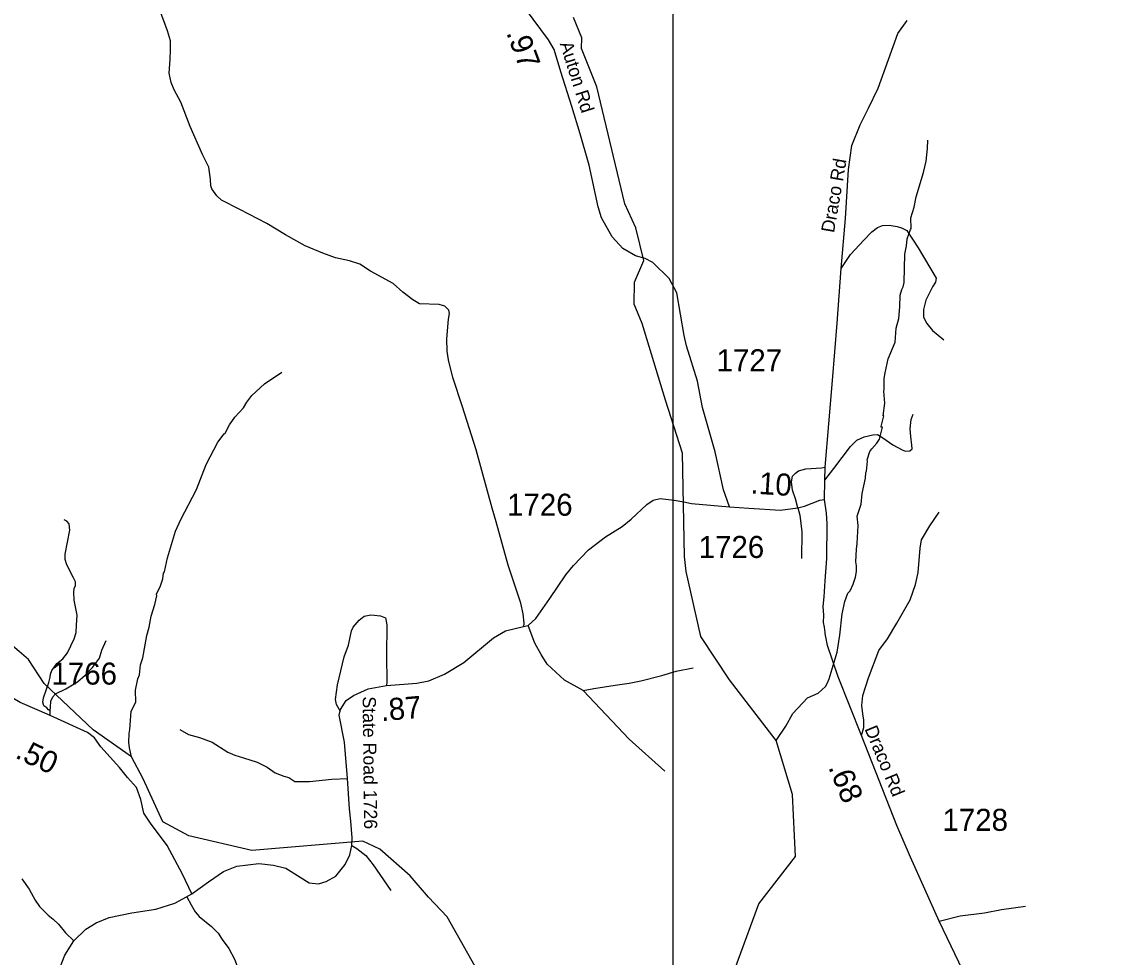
# Model space of a CAD drawing. Extents: x 1159738 to 1321356, y 736314 to 882035.
# Drawn here: x 1285565 to 1291773, y 797519 to 802823 of the extents above; entities that cross this region are included whole.
import ezdxf

# ---------------------------------------------------------------- set-up
doc = ezdxf.new("R2010")
doc.units = 0
for name, color, linetype in [('Exist Hydrographic Creek Single Shore', 7, 'Continuous'), ('Exist Hydrographic Misc Water Feature', 7, 'Continuous'), ('Exist Road Non-System Type 51', 7, 'Continuous'), ('Exist Road Secondary Mileage Hundredths English Label', 7, 'Continuous'), ('Exist Road Secondary Type 20 Attributed', 7, 'Continuous'), ('Exist Road Secondary Type 51 Attributed', 7, 'Continuous'), ('Exist Road Secondary Type 51 Label', 7, 'Continuous'), ('Exist Road Secondary Type 51 Number Label', 7, 'Continuous'), ('Map Preparation Inset Cut Line', 7, 'Continuous')]:
    doc.layers.add(name, color=color, linetype=linetype)

msp = doc.modelspace()

# ---------------------------------------------------------------- linework, layer by layer
at = {"layer": 'Exist Hydrographic Creek Single Shore'}
for points in [[(1289313.5, 800377), (1289216.3, 800677.3), (1289085.2, 801113.3), (1289038.3, 801222.6), (1289041.3, 801347.2), (1289094.3, 801470.9), (1289048.2, 801655.7), (1288985.3, 801791.5), (1288826.3, 802454.5), (1288740.2, 802672.9), (1288741.3, 802731.9), (1288694.2, 802847.8)], [(1289324.1, 799790.6), (1289313.5, 800377)], [(1287701.3, 796368.1), (1287833.3, 796326.1), (1287987.3, 796145.7), (1288331.3, 796227.4), (1288615.3, 796231.6), (1289133.3, 796602), (1289334.3, 796663.6), (1289394.4, 796711.6), (1289439.3, 796835.5), (1289394.4, 797053), (1289415.3, 797226.6), (1289576.3, 797357.9), (1289746.3, 797820.6), (1289953.3, 798089), (1289937.3, 798440.6), (1289844.1, 798748.1), (1289579.4, 799091.6), (1289417.3, 799337.3), (1289334.3, 799706.6), (1289324.1, 799790.6)], [(1287701.3, 796368.1), (1287720.3, 796459.7), (1287976.3, 796704), (1288023.3, 796919.7), (1288101.3, 797052.7), (1288148.3, 797235.6), (1288153.3, 797435.8), (1287977.2, 797747.9), (1287871.3, 797858.3), (1287768.8, 797979.7), (1287596, 798131.7), (1287500, 798177.2), (1286869.2, 798124.6), (1286512.3, 798207.3), (1286364.3, 798285.8), (1286253.3, 798530.9), (1286186.5, 798654.7), (1285969.8, 798808.2), (1285691.2, 799070.7), (1285603.3, 799207.1), (1285309.2, 799455.9), (1285167.4, 799649.6)]]:
    msp.add_lwpolyline(points, dxfattribs=at)
at = {"layer": 'Exist Hydrographic Misc Water Feature'}
for points in [[(1289844.1, 798748.1), (1289898.8, 798829.9), (1289938.9, 798900.6), (1290021.7, 798990), (1290082.5, 799016.1), (1290123.7, 799054.9), (1290136.3, 799074.4), (1290145.1, 799098.2), (1290189.7, 799248.8), (1290206.6, 799344.3), (1290218.6, 799465.4), (1290234.5, 799535.4), (1290251.9, 799582.9), (1290264.3, 799596.5), (1290281.4, 799634), (1290294.6, 799673.6), (1290299.7, 799705.4), (1290300.6, 799737.4), (1290297.3, 799761.5), (1290299.6, 799833.4), (1290304.5, 799865.3), (1290309, 799966.6), (1290304.5, 800020.5), (1290327.3, 800088.6), (1290333.2, 800148.4), (1290351.9, 800235.9), (1290352.8, 800267.8), (1290357.1, 800275.7), (1290362.7, 800331.6), (1290361, 800339.6), (1290376.5, 800387.1), (1290386.9, 800402.8), (1290415.9, 800433.9), (1290430.6, 800457.4), (1290446.8, 800524.7), (1290440.7, 800525.1), (1290440.8, 800529.1), (1290455.2, 800588.7), (1290450.7, 800588.8), (1290460.8, 800660.5), (1290454.9, 800728.7), (1290457.1, 800736.6), (1290457.1, 800800.7), (1290462.1, 800832.5), (1290480.5, 800912), (1290519.4, 801006.7), (1290525.8, 801086.6), (1290539.6, 801141.1), (1290545.8, 801207), (1290547.6, 801273.9), (1290556.6, 801305.6), (1290565, 801321.3), (1290569.8, 801345.2), (1290574.6, 801505.1), (1290584.1, 801552.8), (1290587.4, 801592.7), (1290605.9, 801645.2), (1290611.1, 801651.9), (1290609, 801712), (1290626.8, 801771.5), (1290638.6, 801831.1), (1290680.9, 801969.8), (1290694.8, 802033.4), (1290703, 802105.2), (1290704.4, 802153.1)], [(1286186.5, 798654.7), (1286175.2, 798706.7), (1286172.2, 798738.8), (1286173.7, 798786.7), (1286178.4, 798810.6), (1286185.6, 798914.3), (1286211.1, 798965.6), (1286209.2, 799033.6), (1286223.1, 799097.2), (1286231.8, 799120.9), (1286237.6, 799176.8), (1286250.8, 799216.4), (1286274.7, 799343.6), (1286288.1, 799391.2), (1286299.4, 799452.3), (1286320, 799518.2), (1286331.5, 799568.6), (1286329.9, 799577.9), (1286351.3, 799625.3), (1286364.5, 799664.9), (1286369.5, 799696.7), (1286373.7, 799704.6), (1286392.2, 799784), (1286436.8, 799934.6), (1286466.8, 800001.7), (1286556, 800171), (1286610.5, 800313.3), (1286676.3, 800439.2), (1286712.1, 800487.8), (1286717.9, 800489.9), (1286743.3, 800538.1), (1286772.7, 800581.5), (1286822.3, 800634.7), (1286841.3, 800666), (1286870.5, 800705.2), (1286942.6, 800770.9), (1287040.6, 800835.8)]]:
    msp.add_lwpolyline(points, dxfattribs=at)
at = {"layer": 'Exist Road Non-System Type 51'}
for points in [[(1288413.5, 799392), (1288414.8, 799413.3), (1288408.8, 799466), (1288395.6, 799525.9), (1288323.7, 799742.9), (1288256.7, 799988.5), (1288232.5, 800065.6), (1288142.3, 800396.7), (1288065.7, 800640.2), (1288011.1, 800807.2), (1287986.5, 800905.8), (1287978.3, 800956.4), (1287975.5, 801024.8), (1287986.5, 801137), (1287990.9, 801169.1), (1287986.8, 801188.3), (1287964.9, 801211.5), (1287933.5, 801221.1), (1287821.3, 801223.8), (1287783.1, 801247.1), (1287727, 801290.9), (1287671, 801338.8), (1287543.8, 801408.6), (1287482.3, 801449.6), (1287423.5, 801467.4), (1287344.2, 801485.2), (1287272.8, 801512), (1287171.6, 801553.1), (1287060.9, 801614.6), (1286955.6, 801678.9), (1286802.5, 801759.7), (1286697.2, 801813), (1286671.2, 801837.6), (1286642.5, 801876), (1286637, 801893.7), (1286635.7, 801929.3), (1286626.1, 801999.1), (1286589.2, 802071.6), (1286520.9, 802230.8), (1286467.6, 802367.6), (1286429.3, 802438.8), (1286411.6, 802479.8), (1286400.6, 802531.8), (1286407.5, 802609.8), (1286408.9, 802666.2), (1286408.9, 802715.5), (1286391.1, 802771.6), (1286346, 802896.1)], [(1290213.3, 801424.1), (1290265.9, 801504.6), (1290342, 801585.1), (1290387.3, 801633.4), (1290419.5, 801656.8), (1290447.3, 801668.5), (1290485.3, 801670), (1290530.6, 801662.7), (1290555.5, 801655.3), (1290586.2, 801640.7), (1290650.5, 801541.2), (1290751.4, 801370), (1290748.5, 801348), (1290731, 801320.2), (1290692.9, 801244.1), (1290679.8, 801192.9), (1290681.2, 801149), (1290698.8, 801112.4), (1290731, 801072.9), (1290796.3, 801019.4)], [(1290121.2, 800224.4), (1290172.4, 800290.2), (1290266, 800414.6), (1290302.5, 800451.2), (1290343.5, 800470.2), (1290393.2, 800481.9), (1290419.5, 800483.4), (1290448.8, 800464.4), (1290507.2, 800424.8), (1290558.4, 800395.6), (1290578.9, 800388.3), (1290602.3, 800389.7), (1290615.5, 800401.4), (1290614, 800421.9), (1290608.1, 800471.7), (1290605.2, 800515.6), (1290609.6, 800568.3), (1290621.3, 800599)], [(1289967.8, 800066.8), (1289954.1, 800119), (1289937.4, 800166.5), (1289931, 800214.1), (1289937.4, 800246.2), (1289954.1, 800264.2), (1289972.1, 800277), (1290011.9, 800288.6), (1290101.8, 800295), (1290122.7, 800297.5)], [(1289967.8, 800066.8), (1289979.5, 800025.8), (1289990.9, 799931.7), (1289988.3, 799780.1)], [(1290329.4, 798777), (1290340.9, 798822), (1290342.2, 798863.1), (1290335.8, 798899.1), (1290330.7, 798946.6), (1290335.8, 799003.2), (1290367.9, 799103.4), (1290427, 799257.6), (1290477, 799324.4), (1290528.4, 799413), (1290604.1, 799545.9), (1290634.9, 799633.3), (1290650.3, 799701.4), (1290661.9, 799837.6), (1290669.4, 799885.6), (1290716.9, 799965.3), (1290769.5, 800042.3)], [(1285726.4, 798915.3), (1285716.8, 798922.5), (1285706, 798932.1), (1285690.4, 798944), (1285684.4, 798965.6), (1285688, 798989.6), (1285719.2, 799077.1), (1285725.2, 799107), (1285727.6, 799123.8), (1285735.9, 799144.2), (1285750.3, 799164.6), (1285763.5, 799184.9), (1285797, 799210.1), (1285824.6, 799244.9), (1285862.9, 799324), (1285872.5, 799359.9), (1285876.1, 799401.9), (1285879.7, 799458.2), (1285861.7, 799543.7), (1285859.3, 799589.2), (1285862.9, 799609.6), (1285868.9, 799626.4), (1285868.9, 799646.7), (1285858.1, 799670.7), (1285821, 799743.8), (1285811.4, 799775), (1285811.4, 799804.9), (1285836.5, 799941.5), (1285832.9, 799975.6), (1285819.8, 799991.1), (1285805.4, 799999.5)], [(1287372.7, 798912.9), (1287350, 798951.4), (1287344.8, 798981.1), (1287355.3, 799063.2), (1287393.7, 799222.2), (1287418.1, 799288.5), (1287435.6, 799368.9), (1287444.3, 799389.9), (1287479.2, 799430.1), (1287507.2, 799452.8), (1287545.6, 799459.8), (1287599.7, 799454.5), (1287627.6, 799444), (1287636.4, 799403.9), (1287634.6, 799229.1), (1287636.4, 799078.9), (1287634.6, 799059.7)], [(1288750.5, 799032.1), (1288644, 799089.8), (1288545.3, 799180.6), (1288512.1, 799235.3), (1288476.2, 799299.6), (1288437.9, 799399.2)], [(1285726.2, 798889), (1285726.4, 798915.3), (1285727.9, 798936.2), (1285729.7, 798971.1), (1285740.1, 798995.6), (1285755.9, 799013.1), (1285815.2, 799041), (1285881.6, 799081.2), (1285925.2, 799117.9), (1285965.4, 799161.6), (1286005.5, 799214), (1286019.5, 799259.4), (1286043.9, 799315.3)], [(1288750.5, 799032.1), (1288809.8, 799042.6), (1288930.3, 799061.8), (1289010.6, 799072.3), (1289077, 799086.3), (1289195.7, 799116), (1289277.7, 799140.4), (1289373.8, 799159.6)], [(1288750.5, 799032.1), (1289011.2, 798755.3), (1289212.5, 798573.4)], [(1286462, 798809.2), (1286510.9, 798781.2), (1286573.8, 798763.8), (1286645.3, 798737.6), (1286734.4, 798681.7), (1286772.8, 798664.2), (1286821.7, 798648.5), (1286900.2, 798624), (1286957.8, 798596), (1287003.2, 798564.6), (1287052.1, 798545.4), (1287080.1, 798538.4), (1287113.2, 798515.7), (1287197, 798515.7), (1287324.5, 798527.9), (1287413.5, 798531.4)], [(1287437.3, 798152.7), (1287465.7, 798134.8), (1287517.4, 798095.2), (1287558.6, 798043.2), (1287658.9, 797896.2)], [(1285565.6, 797962.9), (1285606.4, 797905.4), (1285641.1, 797843.1), (1285665, 797807.1), (1285714.1, 797756.8), (1285742.9, 797734), (1285772.8, 797706.5), (1285813.5, 797656.1), (1285860.8, 797611.6)], [(1286501, 797860.5), (1286526.1, 797816.1), (1286547.7, 797776.6), (1286571.6, 797750.2), (1286641.1, 797692.7), (1286678.2, 797655.6), (1286702.2, 797618.4), (1286739.3, 797568.1), (1286771.6, 797508.1), (1286802.8, 797423.1), (1286862.7, 797300.8), (1286953.4, 797105.3), (1286970.1, 797070.5), (1287031.2, 796993.8), (1287061.2, 796947.1), (1287089.9, 796893.2), (1287111.5, 796845.2), (1287117.4, 796800.9), (1287124.5, 796755.7), (1287137.7, 796736.5), (1287154.5, 796723.4), (1287186.8, 796709)], [(1290768.5, 797723.9), (1290887.5, 797752.5), (1291026.2, 797770.6), (1291122.7, 797788.8), (1291258.4, 797808.4)]]:
    msp.add_lwpolyline(points, dxfattribs=at)
at = {"layer": 'Exist Road Secondary Type 20 Attributed'}
msp.add_lwpolyline([(1286529.6, 797878.6), (1286476.4, 797990.5), (1286389.1, 798151.7), (1286295.5, 798278.5), (1286257.7, 798336.4), (1286240, 798413.1), (1286216.1, 798481), (1286164.8, 798538.6), (1286120, 798594.2), (1286012.5, 798712.5), (1285977.2, 798763.4), (1285936.8, 798794), (1285726.2, 798889), (1285665.4, 798916.4), (1285556.1, 798963.9), (1285323, 799098.7), (1285230.1, 799166.8), (1285119.2, 799255.4), (1285009.7, 799392.3), (1284956.3, 799451.7), (1284856.6, 799573), (1284818.2, 799636.4), (1284759.8, 799714.4)], dxfattribs=at)
at = {"layer": 'Exist Road Secondary Type 51 Attributed'}
for points in [[(1289580.5, 800072.5), (1289546.3, 800168.7), (1289498.5, 800384.6), (1289426.1, 800635.4), (1289399, 800785.4), (1289335.7, 800985.8), (1289322.8, 801043.9), (1289281.4, 801287), (1289237.4, 801367.6), (1289144.8, 801458.9), (1289102.1, 801480.9), (1289047.3, 801496), (1288974.2, 801537.8), (1288914.8, 801605), (1288853.5, 801711.9), (1288834.2, 801773.6), (1288784.4, 802010.5), (1288733, 802187.8), (1288685.5, 802343.3), (1288622.3, 802540.7), (1288584.9, 802666.1), (1288552.6, 802720.9), (1288422.1, 802896.8)], [(1290118.4, 800115.1), (1290121.2, 800224.4), (1290122.7, 800297.5), (1290163.6, 800789.9), (1290189.9, 801114.7), (1290213.3, 801424.1), (1290237.2, 801708.3), (1290255.6, 801986), (1290274.6, 802122.7), (1290321.4, 802239.7), (1290368.2, 802334.8), (1290423.7, 802446.8), (1290482.2, 802610.7), (1290534.8, 802757.1), (1290587.2, 802831)], [(1286529.6, 797878.6), (1286623.3, 797946.7), (1286709.9, 798004.9), (1286785.6, 798034.3), (1286908.7, 798050.1), (1286993.7, 798040.9), (1287063, 798022.9), (1287144.4, 797973.2), (1287194.6, 797941.3), (1287248.7, 797934.4), (1287292.4, 797948.3), (1287346.5, 797978), (1287398.9, 798044.4), (1287426.8, 798098.6), (1287437.3, 798152.7), (1287439, 798196.4), (1287432.2, 798290.9), (1287423.3, 798360.3), (1287413.5, 798531.4), (1287395, 798737.4), (1287364.9, 798892.2), (1287372.6, 798924.3), (1287405.5, 798974.5), (1287447.4, 799002.4), (1287529.5, 799040.9), (1287634.6, 799059.7), (1287805.3, 799072.3), (1287873.2, 799086.3), (1287962.2, 799123), (1288072.2, 799189.3), (1288241.5, 799329.1), (1288309.5, 799369.7), (1288410.9, 799394.1), (1288437.9, 799399.2), (1288482, 799440.2), (1288560.6, 799553.7), (1288651.4, 799686.5), (1288695, 799740.7), (1288780.6, 799829.8), (1288876.6, 799903.1), (1288970.9, 799960.8), (1289021.5, 800002.7), (1289111.2, 800086.8), (1289145.9, 800109.9), (1289187, 800120.2), (1289265.3, 800111.2), (1289319.9, 800100.8), (1289364.2, 800091.9), (1289580.5, 800072.5)], [(1289580.5, 800072.5), (1289689.2, 800064.8), (1289869, 800053.2), (1289967.8, 800066.8), (1290005.8, 800077), (1290092.1, 800110.7), (1290118.4, 800115.1)], [(1291134.6, 796696), (1291053.8, 797065.3), (1291005.6, 797217.9), (1290925.4, 797396.6), (1290768.5, 797723.9), (1290605.8, 798086.8), (1290528.9, 798266.3), (1290329.4, 798777), (1290196.2, 799109.5), (1290136, 799286.7), (1290125.8, 799336.1), (1290125.3, 799339.4), (1290122.3, 799360.1), (1290119.1, 799390.4), (1290113.3, 799416.3), (1290114.9, 799458.6), (1290110.3, 799506.8), (1290117.4, 799562.6), (1290121.6, 799652.5), (1290131.4, 799779.9), (1290134.4, 799979), (1290129.1, 800036.6), (1290118.4, 800115.1)], [(1285563.5, 796310.6), (1285565.6, 796531.5), (1285567.7, 796746.3), (1285587, 796890), (1285613.7, 796997.7), (1285753.1, 797384.7), (1285809, 797529.6), (1285860.8, 797611.6), (1285927.4, 797676.8), (1285987.5, 797714.4), (1286060.6, 797744.8), (1286189.3, 797771.1), (1286324.5, 797790.6), (1286433, 797825), (1286478.2, 797849.5), (1286529.6, 797878.6)]]:
    msp.add_lwpolyline(points, dxfattribs=at)
at = {"layer": 'Map Preparation Inset Cut Line'}
for points in [[(1289258, 782300.2), (1309748.5, 782300.2), (1309748.5, 816385.3), (1289258, 816385.3)], [(1213574.8, 811005.5), (1289258, 811005.5), (1289258, 782300.2), (1274049.2, 782296.9), (1274049.2, 766757), (1213574.8, 766757)]]:
    msp.add_lwpolyline(points, close=True, dxfattribs=at)

# ---------------------------------------------------------------- texts
at = {"layer": 'Exist Road Secondary Mileage Hundredths English Label'}
for s, rotation, p in [('.97', 290.51911, (1288311.9, 802761.7)), ('.10', 356.31919, (1289697.1, 800148.9)), ('.87', 4.93771, (1287605.2, 798857.2)), ('.50', 334.59617, (1285521.5, 798651.9)), ('.68', 292.20161, (1290138.6, 798596.4))]:
    msp.add_text(s, height=125, rotation=rotation, dxfattribs=at).set_placement(p)
at = {"layer": 'Exist Road Secondary Type 51 Label'}
for s, rotation, p in [('Auton Rd', 287.47988, (1288616.2, 802699.3)), ('Draco Rd', 80.17718, (1290172.5, 801623.9)), ('State Road 1726', 270.63545, (1287498.5, 798997.3)), ('Draco Rd', 292.49226, (1290344.8, 798813.8))]:
    msp.add_text(s, height=75, rotation=rotation, dxfattribs=at).set_placement(p)
at = {"layer": 'Exist Road Secondary Type 51 Number Label'}
for s, p in [('1727', (1289506.4, 800841.8)), ('1726', (1288317.7, 800022.6)), ('1726', (1289404.8, 799782.9)), ('1766', (1285733.1, 799064.7)), ('1728', (1290787.8, 798235.2))]:
    msp.add_text(s, height=125, dxfattribs=at).set_placement(p)

doc.saveas('drawing.dxf')
